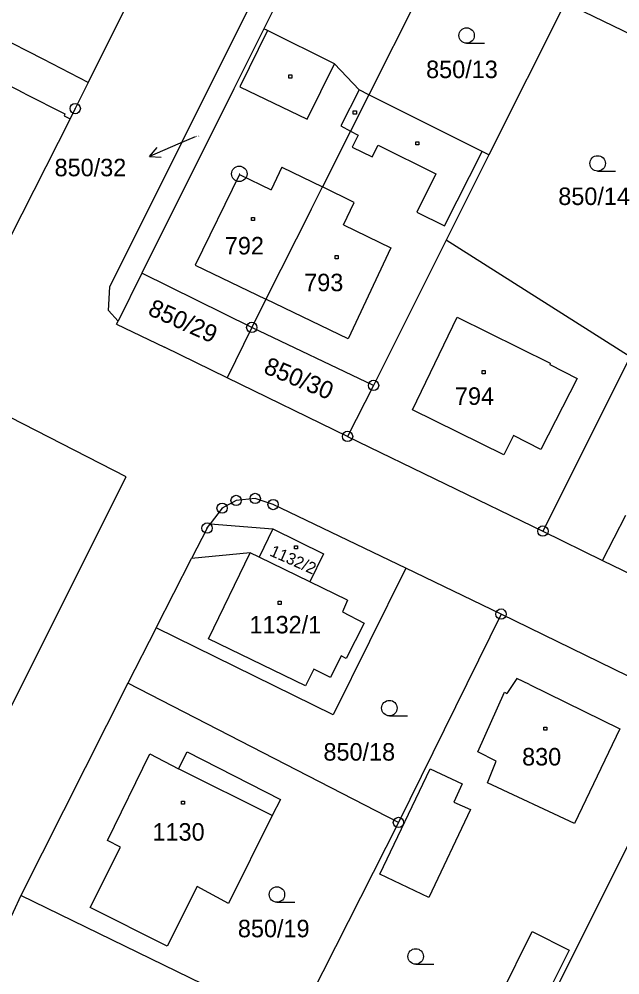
# Model space of a CAD drawing. Extents: x -795483 to -789093, y -1112258 to -1108741.
# Drawn here: x -791269.6 to -791211.3, y -1109968.1 to -1109875.3 of the extents above; entities that cross this region are included whole.
import ezdxf

# ---------------------------------------------------------------- set-up
doc = ezdxf.new("R2010")
doc.units = 0
for name, color, linetype in [('Komunikace', 7, 'Continuous'), ('Vrstva 1', 7, 'Continuous'), ('Vrstva 14', 7, 'Continuous'), ('Vrstva 15', 7, 'Continuous'), ('Vrstva 16', 7, 'Continuous'), ('Vrstva 2', 7, 'Continuous'), ('Vrstva 23', 7, 'Continuous'), ('Vrstva 25', 7, 'Continuous'), ('Vrstva 28', 7, 'Continuous')]:
    doc.layers.add(name, color=color, linetype=linetype)

msp = doc.modelspace()

# ---------------------------------------------------------------- linework, layer by layer
at = {"layer": 'Komunikace'}
msp.add_line((-791252.5, -1109886.72), (-791254.16, -1109887.44), dxfattribs=at)
at = {"layer": 'Vrstva 1'}
for p, q in [((-791250.89, -1109857.34), (-791262.86, -1109881.44)), ((-791260.77, -1109901.28), (-791241.13, -1109861.83)), ((-791239.13, -1109862.75), (-791245.84, -1109876.24)), ((-791228.31, -1109868.05), (-791235.64, -1109882.64)), ((-791216.61, -1109873.72), (-791224, -1109888.49)), ((-791197.7, -1109882.89), (-791216.61, -1109873.72)), ((-791267.25, -1109879.2), (-791274.69, -1109875.4)), ((-791245.84, -1109876.24), (-791248.75, -1109882.08)), ((-791245.47, -1109876.42), (-791245.84, -1109876.24)), ((-791238.97, -1109879.64), (-791245.47, -1109876.42)), ((-791268.97, -1109882.56), (-791276.41, -1109878.76)), ((-791262.86, -1109881.44), (-791267.25, -1109879.2)), ((-791236.59, -1109882.16), (-791238.97, -1109879.64)), ((-791262.86, -1109881.44), (-791264.13, -1109883.99)), ((-791268.97, -1109882.56), (-791265.13, -1109884.51)), ((-791248.75, -1109882.08), (-791257.66, -1109899.98)), ((-791235.64, -1109882.64), (-791237.42, -1109886.17)), ((-791235.64, -1109882.64), (-791236.59, -1109882.16)), ((-791232.87, -1109884.03), (-791235.64, -1109882.64)), ((-791265.13, -1109884.51), (-791265.2, -1109884.68)), ((-791265.2, -1109884.68), (-791264.63, -1109884.98)), ((-791264.13, -1109883.99), (-791264.63, -1109884.98)), ((-791224.66, -1109888.16), (-791232.87, -1109884.03)), ((-791264.63, -1109884.98), (-791277.5, -1109910.35)), ((-791237.42, -1109886.17), (-791240.14, -1109891.59)), ((-791224, -1109888.49), (-791224.66, -1109888.16)), ((-791224, -1109888.49), (-791228.14, -1109896.76)), ((-791241.24, -1109893.77), (-791240.14, -1109891.59)), ((-791241.24, -1109893.77), (-791245.63, -1109902.5)), ((-791228.14, -1109896.76), (-791235.19, -1109910.86)), ((-791210.29, -1109908.08), (-791228.14, -1109896.76)), ((-791257.66, -1109899.98), (-791259.97, -1109904.62)), ((-791247, -1109905.23), (-791257.66, -1109899.98)), ((-791260.9, -1109903.58), (-791260.77, -1109901.28)), ((-791245.63, -1109902.5), (-791247, -1109905.23)), ((-791259.97, -1109904.62), (-791260.9, -1109903.58)), ((-791260.11, -1109904.91), (-791259.97, -1109904.62)), ((-791260.11, -1109904.91), (-791255.48, -1109907.14)), ((-791247, -1109905.23), (-791249.38, -1109910.13)), ((-791235.19, -1109910.86), (-791247, -1109905.23)), ((-791249.38, -1109910.13), (-791255.48, -1109907.14)), ((-791210.29, -1109908.08), (-791218.75, -1109925)), ((-791259.2, -1109919.74), (-791277.5, -1109910.35)), ((-791237.71, -1109915.81), (-791249.38, -1109910.13)), ((-791235.19, -1109910.86), (-791237.71, -1109915.81)), ((-791237.71, -1109915.81), (-791218.75, -1109925)), ((-791271.28, -1109943.9), (-791259.2, -1109919.74)), ((-791246.67, -1109921.84), (-791248.52, -1109922.03)), ((-791244.93, -1109922.43), (-791246.67, -1109921.84)), ((-791248.52, -1109922.03), (-791249.88, -1109922.78)), ((-791232.04, -1109928.62), (-791244.93, -1109922.43)), ((-791249.88, -1109922.78), (-791251.03, -1109924.3)), ((-791212.96, -1109927.85), (-791210.7, -1109923.45)), ((-791251.34, -1109924.71), (-791251.03, -1109924.3)), ((-791251.03, -1109924.3), (-791244.95, -1109924.8)), ((-791251.34, -1109924.71), (-791252.86, -1109927.68)), ((-791244.95, -1109924.8), (-791240.04, -1109927.22)), ((-791218.75, -1109925), (-791212.96, -1109927.85)), ((-791247.15, -1109927.13), (-791252.86, -1109927.68)), ((-791246.28, -1109927.55), (-791247.15, -1109927.13)), ((-791240.04, -1109927.22), (-791241.36, -1109929.94)), ((-791256.29, -1109934.4), (-791252.86, -1109927.68)), ((-791241.36, -1109929.94), (-791246.28, -1109927.55)), ((-791212.96, -1109927.85), (-791199.91, -1109934.28)), ((-791232.04, -1109928.62), (-791239.09, -1109942.83)), ((-791222.82, -1109933.06), (-791232.04, -1109928.62)), ((-791222.82, -1109933.06), (-791232.77, -1109953.29)), ((-791203.94, -1109942.29), (-791222.82, -1109933.06)), ((-791256.29, -1109934.4), (-791259.04, -1109939.77)), ((-791239.09, -1109942.83), (-791256.29, -1109934.4)), ((-791221.27, -1109939.32), (-791222.25, -1109940.76)), ((-791220.07, -1109939.91), (-791221.27, -1109939.32)), ((-791259.04, -1109939.77), (-791269.4, -1109960.39)), ((-791232.77, -1109953.29), (-791259.04, -1109939.77)), ((-791220.07, -1109939.91), (-791211.3, -1109944.21)), ((-791225.07, -1109946.45), (-791222.48, -1109940.65)), ((-791222.48, -1109940.65), (-791222.25, -1109940.76)), ((-791203.94, -1109942.29), (-791224, -1109982.53)), ((-791211.3, -1109944.21), (-791215.7, -1109953.39)), ((-791261.01, -1109955.03), (-791256.9, -1109946.63)), ((-791256.9, -1109946.63), (-791254.1, -1109948.08)), ((-791254.1, -1109948.08), (-791253.28, -1109946.43)), ((-791253.28, -1109946.43), (-791244.21, -1109951.05)), ((-791223.28, -1109947.35), (-791225.07, -1109946.45)), ((-791224.14, -1109949.45), (-791223.28, -1109947.35)), ((-791215.7, -1109953.39), (-791224.14, -1109949.45)), ((-791244.21, -1109951.05), (-791245.01, -1109952.62)), ((-791245.01, -1109952.62), (-791249.25, -1109961.15)), ((-791232.77, -1109953.29), (-791242.9, -1109973.29)), ((-791259.75, -1109955.68), (-791261.01, -1109955.03)), ((-791262.67, -1109961.54), (-791259.75, -1109955.68)), ((-791252.29, -1109959.5), (-791255.2, -1109965.31)), ((-791249.25, -1109961.15), (-791252.29, -1109959.5)), ((-791269.4, -1109960.39), (-791275.89, -1109974.16)), ((-791242.9, -1109973.29), (-791269.4, -1109960.39)), ((-791255.2, -1109965.31), (-791262.67, -1109961.54)), ((-791225.15, -1109974.64), (-791219.79, -1109963.89)), ((-791219.79, -1109963.89), (-791216.21, -1109965.68)), ((-791216.21, -1109965.68), (-791221.57, -1109976.42))]:
    msp.add_line(p, q, dxfattribs=at)
at = {"layer": 'Vrstva 16'}
for p, q in [((-791254.16, -1109887.44), (-791256.91, -1109888.637)), ((-791256.91, -1109888.637), (-791256.193, -1109887.779)), ((-791256.91, -1109888.637), (-791255.794, -1109888.696))]:
    msp.add_line(p, q, dxfattribs=at)
at = {"layer": 'Vrstva 2'}
for p, q in [((-791245.47, -1109876.42), (-791248.16, -1109881.87)), ((-791241.62, -1109885.02), (-791238.97, -1109879.64)), ((-791248.16, -1109881.87), (-791241.62, -1109885.02)), ((-791236.59, -1109882.16), (-791238.36, -1109885.65)), ((-791238.36, -1109885.65), (-791237.42, -1109886.17)), ((-791237.42, -1109886.17), (-791236.69, -1109886.58)), ((-791236.69, -1109886.58), (-791237.25, -1109887.73)), ((-791237.25, -1109887.73), (-791235.31, -1109888.68)), ((-791235.31, -1109888.68), (-791234.75, -1109887.54)), ((-791234.75, -1109887.54), (-791229.16, -1109890.32)), ((-791228.29, -1109895.38), (-791224.66, -1109888.16)), ((-791244.07, -1109889.68), (-791245.13, -1109891.88)), ((-791244.07, -1109889.68), (-791240.14, -1109891.59)), ((-791248.2, -1109890.4), (-791252.48, -1109899.19)), ((-791248.2, -1109890.4), (-791245.13, -1109891.88)), ((-791229.16, -1109890.32), (-791231, -1109894.03)), ((-791237.06, -1109893.09), (-791240.14, -1109891.59)), ((-791238.11, -1109895.27), (-791237.06, -1109893.09)), ((-791231, -1109894.03), (-791228.29, -1109895.38)), ((-791238.11, -1109895.27), (-791233.5, -1109897.5)), ((-791233.5, -1109897.5), (-791237.66, -1109906.34)), ((-791252.48, -1109899.19), (-791245.63, -1109902.5)), ((-791237.66, -1109906.34), (-791245.63, -1109902.5)), ((-791231.4, -1109913.24), (-791227.07, -1109904.23)), ((-791227.07, -1109904.23), (-791218.04, -1109908.71)), ((-791218.04, -1109908.71), (-791218.1, -1109908.84)), ((-791218.1, -1109908.84), (-791215.42, -1109910.18)), ((-791215.42, -1109910.18), (-791218.97, -1109917.07)), ((-791222.55, -1109917.59), (-791231.4, -1109913.24)), ((-791221.6, -1109915.73), (-791222.55, -1109917.59)), ((-791218.97, -1109917.07), (-791221.6, -1109915.73)), ((-791244.95, -1109924.8), (-791246.28, -1109927.55)), ((-791251.21, -1109935.48), (-791247.15, -1109927.13)), ((-791237.7, -1109931.72), (-791241.36, -1109929.94)), ((-791237.7, -1109931.72), (-791238.21, -1109932.83)), ((-791238.21, -1109932.83), (-791236.09, -1109933.93)), ((-791236.09, -1109933.93), (-791237.84, -1109937.36)), ((-791241.78, -1109940.04), (-791251.21, -1109935.48)), ((-791238.32, -1109937.12), (-791239.36, -1109939.22)), ((-791237.84, -1109937.36), (-791238.32, -1109937.12)), ((-791240.98, -1109938.42), (-791241.78, -1109940.04)), ((-791239.36, -1109939.22), (-791240.98, -1109938.42)), ((-791245.01, -1109952.62), (-791254.1, -1109948.08)), ((-791234.57, -1109958.32), (-791229.7, -1109948.07)), ((-791229.7, -1109948.07), (-791226.58, -1109949.54)), ((-791226.58, -1109949.54), (-791227.39, -1109951.32)), ((-791227.39, -1109951.32), (-791225.77, -1109952.02)), ((-791225.77, -1109952.02), (-791229.81, -1109960.59)), ((-791229.81, -1109960.59), (-791234.57, -1109958.32))]:
    msp.add_line(p, q, dxfattribs=at)
at = {"layer": 'Vrstva 23'}
for p, q in [((-791226.16, -1109877.64), (-791224.41, -1109877.64)), ((-791213.45, -1109890.06), (-791211.7, -1109890.06)), ((-791233.65, -1109942.94), (-791231.9, -1109942.94)), ((-791244.56, -1109961.04), (-791242.81, -1109961.04)), ((-791231.1, -1109967.05), (-791229.35, -1109967.05))]:
    msp.add_line(p, q, dxfattribs=at)
for centre in [(-791226.16, -1109876.89), (-791213.45, -1109889.31), (-791233.65, -1109942.19), (-791244.56, -1109960.29), (-791231.1, -1109966.3)]:
    msp.add_circle(centre, 0.75, dxfattribs=at)
at = {"layer": 'Vrstva 25'}
for p, q in [((-791243.41, -1109880.72), (-791243.11, -1109880.72)), ((-791243.41, -1109881.02), (-791243.41, -1109880.72)), ((-791243.11, -1109881.02), (-791243.41, -1109881.02)), ((-791243.11, -1109880.72), (-791243.11, -1109881.02)), ((-791237.15, -1109884.22), (-791236.85, -1109884.22)), ((-791237.15, -1109884.52), (-791237.15, -1109884.22)), ((-791236.85, -1109884.52), (-791237.15, -1109884.52)), ((-791236.85, -1109884.22), (-791236.85, -1109884.52)), ((-791231.1, -1109887.2), (-791230.8, -1109887.2)), ((-791231.1, -1109887.5), (-791231.1, -1109887.2)), ((-791230.8, -1109887.5), (-791231.1, -1109887.5)), ((-791230.8, -1109887.2), (-791230.8, -1109887.5)), ((-791247.04, -1109894.56), (-791246.74, -1109894.56)), ((-791247.04, -1109894.86), (-791247.04, -1109894.56)), ((-791246.74, -1109894.86), (-791247.04, -1109894.86)), ((-791246.74, -1109894.56), (-791246.74, -1109894.86)), ((-791238.91, -1109898.26), (-791238.61, -1109898.26)), ((-791238.91, -1109898.56), (-791238.91, -1109898.26)), ((-791238.61, -1109898.56), (-791238.91, -1109898.56)), ((-791238.61, -1109898.26), (-791238.61, -1109898.56)), ((-791224.66, -1109909.43), (-791224.36, -1109909.43)), ((-791224.66, -1109909.73), (-791224.66, -1109909.43)), ((-791224.36, -1109909.73), (-791224.66, -1109909.73)), ((-791224.36, -1109909.43), (-791224.36, -1109909.73)), ((-791242.85, -1109926.43), (-791242.55, -1109926.43)), ((-791242.85, -1109926.73), (-791242.85, -1109926.43)), ((-791242.55, -1109926.43), (-791242.55, -1109926.73)), ((-791242.55, -1109926.73), (-791242.85, -1109926.73)), ((-791244.44, -1109931.82), (-791244.14, -1109931.82)), ((-791244.44, -1109932.12), (-791244.44, -1109931.82)), ((-791244.14, -1109931.82), (-791244.14, -1109932.12)), ((-791244.14, -1109932.12), (-791244.44, -1109932.12)), ((-791218.67, -1109944.04), (-791218.37, -1109944.04)), ((-791218.67, -1109944.34), (-791218.67, -1109944.04)), ((-791218.37, -1109944.04), (-791218.37, -1109944.34)), ((-791218.37, -1109944.34), (-791218.67, -1109944.34)), ((-791253.82, -1109951.21), (-791253.52, -1109951.21)), ((-791253.82, -1109951.51), (-791253.82, -1109951.21)), ((-791253.52, -1109951.51), (-791253.82, -1109951.51)), ((-791253.52, -1109951.21), (-791253.52, -1109951.51))]:
    msp.add_line(p, q, dxfattribs=at)
at = {"layer": 'Vrstva 28'}
for centre, radius in [((-791264.13, -1109883.99), 0.5), ((-791264.13, -1109883.99), 0.01), ((-791248.21, -1109890.32), 0.75), ((-791248.21, -1109890.32), 0.01), ((-791247, -1109905.23), 0.5), ((-791247, -1109905.23), 0.01), ((-791235.19, -1109910.86), 0.5), ((-791235.19, -1109910.86), 0.01), ((-791237.71, -1109915.81), 0.5), ((-791237.71, -1109915.81), 0.01), ((-791248.52, -1109922.03), 0.5), ((-791246.67, -1109921.84), 0.5), ((-791246.67, -1109921.84), 0.01), ((-791249.88, -1109922.78), 0.5), ((-791249.88, -1109922.78), 0.01), ((-791248.52, -1109922.03), 0.01), ((-791244.93, -1109922.43), 0.5), ((-791244.93, -1109922.43), 0.01), ((-791251.34, -1109924.71), 0.5), ((-791218.75, -1109925), 0.5), ((-791251.34, -1109924.71), 0.01), ((-791218.75, -1109925), 0.01), ((-791222.82, -1109933.06), 0.5), ((-791222.82, -1109933.06), 0.01), ((-791232.77, -1109953.29), 0.5), ((-791232.77, -1109953.29), 0.01)]:
    msp.add_circle(centre, radius, dxfattribs=at)

# ---------------------------------------------------------------- texts
at = {"layer": 'Vrstva 14'}
for s, height, p in [('850/13', 1.7, (-791230.088, -1109881.03)), ('850/32', 0.1, (-791252.5, -1109886.72)), ('850/14', 1.7, (-791217.264, -1109893.35)), ('850/18', 1.7, (-791240.048, -1109947.29)), ('850/19', 1.7, (-791248.348, -1109964.44))]:
    msp.add_text(s, height=height, dxfattribs=at).set_placement(p)
for s, rotation, p in [('850/29', 335.9556, (-791257.186, -1109903.966)), ('850/30', 337.4793, (-791245.959, -1109909.626))]:
    msp.add_text(s, height=1.7, rotation=rotation, dxfattribs=at).set_placement(p)
at = {"layer": 'Vrstva 15'}
for s, p in [('792', (-791249.613, -1109898.15)), ('793', (-791241.913, -1109901.72)), ('794', (-791227.289, -1109912.75)), ('1132/1', (-791247.22, -1109934.94)), ('830', (-791220.776, -1109947.76)), ('1130', (-791256.632, -1109955.06))]:
    msp.add_text(s, height=1.7, dxfattribs=at).set_placement(p)
msp.add_text('1132/2', height=1.14, rotation=336.21264, dxfattribs=at).set_placement((-791245.34, -1109927.36))
at = {"layer": 'Vrstva 16'}
msp.add_text('850/32', height=1.7, dxfattribs=at).set_placement((-791266.131, -1109890.56))

doc.saveas('drawing.dxf')
